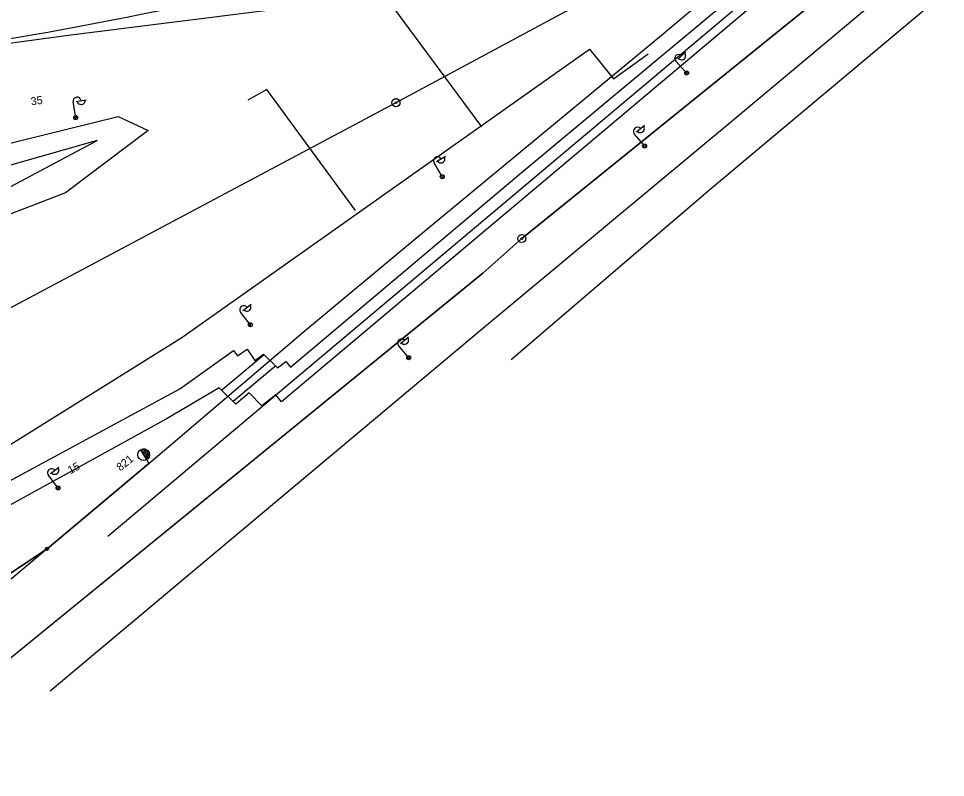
# Model space of a CAD drawing. Extents: x -469926 to -462499, y -1098642 to -1092733.
# Drawn here: x -465420 to -465304.2, y -1095710.8 to -1095615.9 of the extents above; entities that cross this region are included whole.
import ezdxf

# ---------------------------------------------------------------- set-up
doc = ezdxf.new("R2010")
doc.units = 0
for name, color, linetype in [('Vrstva 1', 7, 'Continuous'), ('Vrstva 11', 7, 'Continuous'), ('Vrstva 2', 7, 'Continuous'), ('Vrstva 24', 7, 'Continuous'), ('Vrstva 51', 7, 'Continuous'), ('Vrstva 55', 7, 'Continuous'), ('Vrstva 63', 7, 'Continuous')]:
    doc.layers.add(name, color=color, linetype=linetype)

msp = doc.modelspace()

# ---------------------------------------------------------------- linework, layer by layer
at = {"layer": 'Vrstva 1'}
for p, q in [((-465357.14, -1095643.45), (-465286.35, -1095586.2)), ((-465343.77, -1095610.81), (-465372.86, -1095626.46)), ((-465372.86, -1095626.46), (-465512.68, -1095700.86)), ((-465362, -1095647.79), (-465357.14, -1095643.45)), ((-465427.61, -1095701.22), (-465362, -1095647.79)), ((-465416.46, -1095682.23), (-465430.3, -1095691.45))]:
    msp.add_line(p, q, dxfattribs=at)
for points in [[(-465370.24, -1095643.31), (-465339.67, -1095618.02), (-465320.38, -1095601.79), (-465306.98, -1095590.01), (-465300.07, -1095583.93)], [(-465413.47, -1095617.98), (-465375.96, -1095613.22)], [(-465473.38, -1095625.9), (-465470.27, -1095625.62), (-465465.23, -1095624.96), (-465413.47, -1095617.98)], [(-465454.16, -1095704.89), (-465437.99, -1095696.52), (-465430.3, -1095691.45), (-465416.46, -1095682.23), (-465403.74, -1095671.55), (-465384.44, -1095655.16), (-465370.24, -1095643.31)], [(-465403.74, -1095671.55), (-465416.46, -1095682.23), (-465429.22, -1095692.93)], [(-465416.46, -1095682.23), (-465429.22, -1095692.93), (-465436.52, -1095699.03)]]:
    msp.add_lwpolyline(points, dxfattribs=at)
at = {"layer": 'Vrstva 11'}
msp.add_lwpolyline([(-465133.8, -1095459.49), (-465140.77, -1095464.8), (-465159.16, -1095480.64), (-465171.06, -1095490.33), (-465171.06, -1095490.33), (-465215.05, -1095526.7), (-465249.8, -1095555.25), (-465263.88, -1095567.01), (-465286.35, -1095586.2), (-465286.35, -1095586.2), (-465286.35, -1095586.2), (-465357.14, -1095643.45), (-465362, -1095647.79), (-465362, -1095647.79), (-465362, -1095647.79), (-465362, -1095647.79), (-465427.61, -1095701.22), (-465427.61, -1095701.22), (-465449.05, -1095723)], dxfattribs=at)
at = {"layer": 'Vrstva 2'}
for p, q in [((-465404.01, -1095671.11), (-465404.76, -1095669.85)), ((-465404.76, -1095669.85), (-465404.01, -1095671.11)), ((-465404.66, -1095670.01), (-465404.6, -1095669.78)), ((-465404.52, -1095670.24), (-465404.4, -1095669.75)), ((-465404.39, -1095670.47), (-465404.21, -1095669.77)), ((-465404.25, -1095670.7), (-465404.04, -1095669.83)), ((-465404.12, -1095670.92), (-465403.87, -1095669.96)), ((-465403.96, -1095671.07), (-465403.73, -1095670.15)), ((-465404.01, -1095671.11), (-465403.74, -1095671.55)), ((-465404.01, -1095671.11), (-465404.01, -1095671.11))]:
    msp.add_line(p, q, dxfattribs=at)
msp.add_circle((-465404.38, -1095670.47), 0.731, dxfattribs=at)
msp.add_arc((-465404.38, -1095670.48), 0.732, 300.9246, 120.8854, dxfattribs=at)
at = {"layer": 'Vrstva 24'}
for centre, radius in [((-465372.86, -1095626.46), 0.5), ((-465372.86, -1095626.46), 0.1), ((-465357.14, -1095643.45), 0.5), ((-465357.14, -1095643.45), 0.1)]:
    msp.add_circle(centre, radius, dxfattribs=at)
at = {"layer": 'Vrstva 51'}
for p, q in [((-465362.14, -1095629.5), (-465375.24, -1095611.7)), ((-465399.6, -1095655.83), (-465348.7, -1095619.76)), ((-465348.7, -1095619.76), (-465345.68, -1095623.46)), ((-465345.68, -1095623.46), (-465341.37, -1095620.35)), ((-465389.01, -1095624.8), (-465391.36, -1095626.14)), ((-465377.92, -1095639.92), (-465389.01, -1095624.8)), ((-465475.38, -1095702.97), (-465399.6, -1095655.83))]:
    msp.add_line(p, q, dxfattribs=at)
msp.add_arc((-465498.8, -1095152.22), 472.65, 275.9012, 291.4883, dxfattribs=at)
at = {"layer": 'Vrstva 55'}
for p, q in [((-465337.65, -1095621.04), (-465336.7, -1095620.15)), ((-465336.72, -1095622.56), (-465337.91, -1095621.27)), ((-465336.67, -1095622.96), (-465336.66, -1095622.52)), ((-465336.49, -1095622.99), (-465336.47, -1095622.51)), ((-465412.92, -1095628.08), (-465413.19, -1095626.35)), ((-465412.84, -1095626.3), (-465411.56, -1095626.1)), ((-465413.11, -1095628.43), (-465412.85, -1095628.08)), ((-465412.97, -1095628.56), (-465412.68, -1095628.17)), ((-465342.82, -1095630.12), (-465341.82, -1095629.28)), ((-465341.95, -1095631.68), (-465343.08, -1095630.34)), ((-465341.92, -1095632.08), (-465341.89, -1095631.64)), ((-465341.74, -1095632.11), (-465341.7, -1095631.64)), ((-465367.8, -1095633.81), (-465366.69, -1095633.14)), ((-465367.2, -1095635.49), (-465368.1, -1095633.99)), ((-465367.24, -1095635.89), (-465367.13, -1095635.47)), ((-465367.06, -1095635.96), (-465366.94, -1095635.49)), ((-465370.24, -1095643.31), (-465370.24, -1095643.31)), ((-465392, -1095652.43), (-465390.97, -1095651.63)), ((-465391.21, -1095654.03), (-465392.28, -1095652.64)), ((-465391.2, -1095654.43), (-465391.14, -1095653.99)), ((-465391.02, -1095654.47), (-465390.95, -1095654)), ((-465372.28, -1095656.58), (-465371.29, -1095655.74)), ((-465371.43, -1095658.15), (-465372.55, -1095656.8)), ((-465371.4, -1095658.55), (-465371.36, -1095658.11)), ((-465371.22, -1095658.58), (-465371.17, -1095658.1)), ((-465416.01, -1095672.81), (-465414.97, -1095672.03)), ((-465415.23, -1095674.42), (-465416.29, -1095673.02)), ((-465415.22, -1095674.82), (-465415.16, -1095674.38)), ((-465415.04, -1095674.86), (-465414.97, -1095674.39))]:
    msp.add_line(p, q, dxfattribs=at)
for points in [[(-465357.23, -1095635.24), (-465320.26, -1095604.39), (-465300, -1095586.83)], [(-465300, -1095590.28), (-465321.73, -1095608.77), (-465355.79, -1095637.5)], [(-465362.03, -1095654.69), (-465330.32, -1095628.29), (-465300, -1095602.85)], [(-465300, -1095609.12), (-465333.62, -1095637.3), (-465358.48, -1095658.61)], [(-465423.32, -1095632.06), (-465407.57, -1095628.17), (-465403.83, -1095629.94), (-465414.16, -1095637.71), (-465436.68, -1095646.38), (-465454.65, -1095655.98), (-465472.31, -1095667.51), (-465483.5, -1095666.83), (-465473.14, -1095665.3), (-465455.27, -1095653.21), (-465437.83, -1095642.47), (-465422.37, -1095637.66), (-465410.2, -1095631.19), (-465424.29, -1095635.19)], [(-465470.81, -1095700), (-465434.38, -1095680.88), (-465399.88, -1095662.22), (-465393.17, -1095657.43), (-465392.66, -1095658.12), (-465391.45, -1095657.26), (-465390.49, -1095658.69), (-465389.41, -1095657.91), (-465387.65, -1095659.59), (-465386.64, -1095658.81), (-465386.05, -1095659.51), (-465357.23, -1095635.24)], [(-465355.79, -1095637.5), (-465387.18, -1095663.84), (-465387.89, -1095663), (-465389.64, -1095664.37), (-465391.22, -1095662.72), (-465392.87, -1095664.14), (-465394.96, -1095662.1), (-465401.46, -1095665.95), (-465433.67, -1095683.68), (-465465.59, -1095700)], [(-465416.05, -1095700), (-465392.12, -1095679.9), (-465362.03, -1095654.69)], [(-465389.34, -1095657.99), (-465394.64, -1095662.41)], [(-465387.88, -1095659.37), (-465393.2, -1095663.81)]]:
    msp.add_lwpolyline(points, dxfattribs=at)
for centre, radius in [((-465336.55, -1095622.74), 0.25), ((-465336.55, -1095622.74), 0.25), ((-465412.88, -1095628.33), 0.25), ((-465412.88, -1095628.33), 0.25), ((-465341.79, -1095631.87), 0.25), ((-465341.79, -1095631.87), 0.25), ((-465367.07, -1095635.71), 0.25), ((-465367.07, -1095635.71), 0.25), ((-465391.05, -1095654.22), 0.25), ((-465391.05, -1095654.22), 0.25), ((-465371.27, -1095658.34), 0.25), ((-465371.27, -1095658.34), 0.25), ((-465415.08, -1095674.62), 0.25), ((-465415.08, -1095674.62), 0.25), ((-465416.46, -1095682.23), 0.2)]:
    msp.add_circle(centre, radius, dxfattribs=at)
for centre, start, end in [((-465337.54, -1095620.94), 42.7899, 222.7899), ((-465337.17, -1095620.6), 222.0873, 43.4924), ((-465412.69, -1095626.27), 8.738, 188.738), ((-465412.2, -1095626.2), 188.0354, 9.4406), ((-465342.7, -1095630.02), 40.317, 220.317), ((-465342.32, -1095629.7), 219.6144, 41.0195), ((-465367.67, -1095633.73), 31.067, 211.067), ((-465367.24, -1095633.48), 210.3645, 31.7696), ((-465391.88, -1095652.34), 37.6461, 217.6461), ((-465391.48, -1095652.03), 216.9435, 38.3486), ((-465372.17, -1095656.48), 39.9585, 219.9585), ((-465371.78, -1095656.17), 219.256, 40.6611), ((-465415.89, -1095672.72), 37.2795, 217.2795), ((-465415.49, -1095672.42), 216.5769, 37.9821)]:
    msp.add_arc(centre, 0.5, start, end, dxfattribs=at)
at = {"layer": 'Vrstva 63'}
msp.add_line((-465268.81, -1095562.87), (-465408.87, -1095680.68), dxfattribs=at)

# ---------------------------------------------------------------- texts
at = {"layer": 'Vrstva 2'}
msp.add_text('821', height=1, rotation=38.9275, dxfattribs=at).set_placement((-465407.3, -1095672.57))
at = {"layer": 'Vrstva 55'}
for s, rotation, p in [('35', 7.9604, (-465418.42, -1095626.8)), ('15', 28.4065, (-465413.55, -1095672.92))]:
    msp.add_text(s, height=1, rotation=rotation, dxfattribs=at).set_placement(p)

doc.saveas('drawing.dxf')
